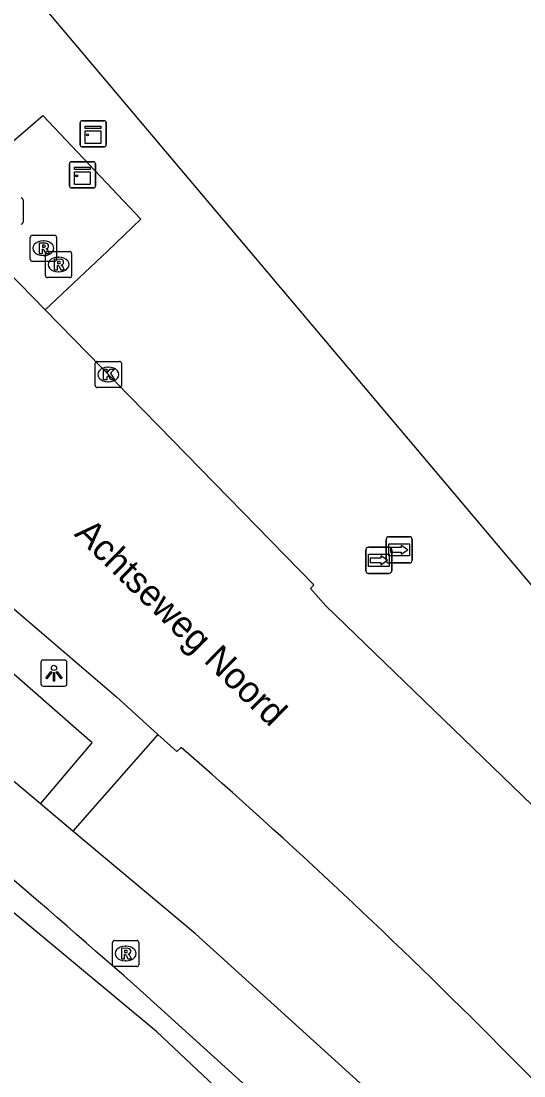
# Model space of a CAD drawing. Extents: x 156141 to 158132, y 385651 to 388399.
# Drawn here: x 156972.09 to 156991.3, y 387217.8 to 387258.09 of the extents above; entities that cross this region are included whole.
import ezdxf

# ---------------------------------------------------------------- set-up
doc = ezdxf.new("R2010")
doc.units = 0
for name, color, linetype in [('IMGEO_Berm_groen', 7, 'Continuous'), ('IMGEO_Fietspad_gesloten', 7, 'Continuous'), ('IMGEO_Groenvoorziening', 7, 'Continuous'), ('IMGEO_Kast', 7, 'Continuous'), ('IMGEO_Kolk', 7, 'Continuous'), ('IMGEO_Lichtpunt', 7, 'Continuous'), ('IMGEO_Openbare_ruimte_label', 7, 'Continuous'), ('IMGEO_Rijbaan_lokaal_gesloten', 7, 'Continuous'), ('IMGEO_Rioolput', 7, 'Continuous'), ('IMGEO_Voetpad_open', 7, 'Continuous'), ('IMGEO_Wegwijzer', 7, 'Continuous')]:
    doc.layers.add(name, color=color, linetype=linetype)

msp = doc.modelspace()

# ---------------------------------------------------------------- linework, layer by layer
at = {"layer": 'IMGEO_Berm_groen'}
msp.add_lwpolyline([(156998.572, 387199.353), (156996.546, 387201.334), (156995.449, 387202.366), (156977.276, 387219.476), (156965.736, 387229.067), (156962.253, 387231.604), (156952.456, 387238.618)], dxfattribs=at)
at = {"layer": 'IMGEO_Fietspad_gesloten'}
for points in [[(156972.832, 387228.183), (156955.969, 387242.336)], [(156974.062, 387227.151), (156972.832, 387228.183)], [(156987.769, 387215.052), (156978.748, 387223.218), (156974.062, 387227.151)], [(156976.749, 387220.974), (156985.703, 387212.862)]]:
    msp.add_lwpolyline(points, dxfattribs=at)
msp.add_arc((156677.951, 386882.692), 451.348, 48.54652, 50.50543, dxfattribs=at)
at = {"layer": 'IMGEO_Groenvoorziening'}
for points in [[(156997.381, 387280.263), (156997.335, 387280.22), (156972.874, 387258.731), (156991.615, 387236.498), (157008.894, 387219.22)], [(156971.51, 387253.257), (156972.917, 387254.49), (156976.669, 387250.523), (156975.389, 387249.304), (156973.004, 387247.06)]]:
    msp.add_lwpolyline(points, dxfattribs=at)
at = {"layer": 'IMGEO_Kast'}
for p, q in [((156974.344, 387253.362), (156974.344, 387254.203)), ((156974.344, 387254.203), (156974.344, 387253.362)), ((156974.419, 387254.287), (156975.26, 387254.287)), ((156975.26, 387254.287), (156974.419, 387254.287)), ((156975.344, 387254.212), (156975.344, 387253.371)), ((156975.344, 387253.371), (156975.344, 387254.212)), ((156975.269, 387253.287), (156974.428, 387253.287)), ((156974.428, 387253.287), (156975.269, 387253.287)), ((156973.933, 387251.792), (156973.933, 387252.633)), ((156973.933, 387252.633), (156973.933, 387251.792)), ((156974.008, 387252.717), (156974.849, 387252.717)), ((156974.849, 387252.717), (156974.008, 387252.717)), ((156974.933, 387252.642), (156974.933, 387251.801)), ((156974.933, 387251.801), (156974.933, 387252.642)), ((156974.858, 387251.717), (156974.017, 387251.717)), ((156974.017, 387251.717), (156974.858, 387251.717))]:
    msp.add_line(p, q, dxfattribs=at)
for points in [[(156974.539, 387254.077), (156975.139, 387254.077), (156975.139, 387253.992), (156974.539, 387253.992), (156974.539, 387254.077)], [(156974.539, 387253.902), (156975.139, 387253.902), (156975.139, 387253.413), (156974.539, 387253.413), (156974.539, 387253.902)], [(156974.128, 387252.507), (156974.728, 387252.507), (156974.728, 387252.422), (156974.128, 387252.422), (156974.128, 387252.507)], [(156974.128, 387252.332), (156974.728, 387252.332), (156974.728, 387251.843), (156974.128, 387251.843), (156974.128, 387252.332)]]:
    msp.add_lwpolyline(points, dxfattribs=at)
for centre in [(156974.623, 387253.751), (156974.212, 387252.181)]:
    msp.add_circle(centre, 0.0377, dxfattribs=at)
for centre, start, end in [((156974.422, 387254.209), 92.4484, 184.2845), ((156974.422, 387254.209), 92.4484, 184.2845), ((156975.266, 387254.209), 2.4484, 94.2845), ((156975.266, 387254.209), 2.4484, 94.2845), ((156974.422, 387253.365), 182.4484, 274.2845), ((156974.422, 387253.365), 182.4484, 274.2845), ((156975.266, 387253.365), 272.4484, 4.2845), ((156975.266, 387253.365), 272.4484, 4.2845), ((156974.011, 387252.639), 92.4484, 184.2845), ((156974.011, 387252.639), 92.4484, 184.2845), ((156974.855, 387252.639), 2.4484, 94.2845), ((156974.855, 387252.639), 2.4484, 94.2845), ((156974.011, 387251.795), 182.4484, 274.2845), ((156974.011, 387251.795), 182.4484, 274.2845), ((156974.855, 387251.795), 272.4484, 4.2845), ((156974.855, 387251.795), 272.4484, 4.2845)]:
    msp.add_arc(centre, 0.0779, start, end, dxfattribs=at)
at = {"layer": 'IMGEO_Kolk'}
for p, q in [((156974.919, 387244.165), (156974.919, 387245.017)), ((156974.994, 387245.091), (156975.846, 387245.091)), ((156975.407, 387244.871), (156975.432, 387244.871)), ((156975.92, 387245.017), (156975.92, 387244.165)), ((156975.846, 387244.091), (156974.994, 387244.091)), ((156975.43, 387244.311), (156975.405, 387244.311))]:
    msp.add_line(p, q, dxfattribs=at)
for points in [[(156974.919, 387244.165), (156974.919, 387245.017)], [(156974.994, 387245.091), (156975.846, 387245.091)], [(156975.92, 387245.017), (156975.92, 387244.165)], [(156975.24, 387244.791), (156975.363, 387244.791), (156975.363, 387244.64), (156975.493, 387244.791), (156975.657, 387244.791), (156975.511, 387244.64), (156975.664, 387244.391), (156975.512, 387244.391), (156975.427, 387244.555), (156975.363, 387244.488), (156975.363, 387244.391), (156975.24, 387244.391), (156975.24, 387244.791)], [(156975.846, 387244.091), (156974.994, 387244.091)]]:
    msp.add_lwpolyline(points, dxfattribs=at)
for centre, start, end in [((156974.996, 387245.015), 91.552, 178.448), ((156974.996, 387245.015), 91.552, 178.448), ((156975.844, 387245.015), 1.552, 88.448), ((156975.844, 387245.015), 1.552, 88.448), ((156974.996, 387244.167), 181.552, 268.448), ((156974.996, 387244.167), 181.552, 268.448), ((156975.844, 387244.167), 271.552, 358.448), ((156975.844, 387244.167), 271.552, 358.448)]:
    msp.add_arc(centre, 0.0765, start, end, dxfattribs=at)
for centre, major_axis, ratio, start_param, end_param in [((156975.406, 387244.591), (-0.387, 0.002), 0.722429, 4.712389, 7.853982), ((156975.431, 387244.591), (-0.39, 0.002), 0.717154, 1.570796, 4.712389)]:
    msp.add_ellipse(centre, major_axis=major_axis, ratio=ratio, start_param=start_param, end_param=end_param, dxfattribs=at)
at = {"layer": 'IMGEO_Lichtpunt'}
for p, q in [((156972.845, 387233.585), (156972.845, 387232.778)), ((156972.845, 387233.585), (156972.845, 387232.778)), ((156973.747, 387233.68), (156972.939, 387233.68)), ((156973.747, 387233.68), (156972.939, 387233.68)), ((156973.841, 387232.778), (156973.841, 387233.585)), ((156973.841, 387232.778), (156973.841, 387233.585)), ((156972.939, 387232.684), (156973.747, 387232.684)), ((156972.939, 387232.684), (156973.747, 387232.684))]:
    msp.add_line(p, q, dxfattribs=at)
for points in [[(156973.219, 387233.249), (156973.258, 387233.221), (156973.07, 387232.959), (156973.032, 387232.986), (156973.219, 387233.249)], [(156973.321, 387233.201), (156973.368, 387233.201), (156973.368, 387232.879), (156973.321, 387232.879), (156973.321, 387233.201)], [(156973.431, 387233.221), (156973.469, 387233.248), (156973.656, 387232.986), (156973.617, 387232.958), (156973.431, 387233.221)]]:
    msp.add_lwpolyline(points, dxfattribs=at)
msp.add_circle((156973.344, 387233.383), 0.0994, dxfattribs=at)
for centre, start, end in [((156972.939, 387233.585), 90, 180), ((156972.939, 387233.585), 90, 180), ((156973.747, 387233.585), 0, 90), ((156973.747, 387233.585), 0, 90), ((156972.939, 387232.778), 180, 270), ((156972.939, 387232.778), 180, 270), ((156973.747, 387232.778), 270, 0), ((156973.747, 387232.778), 270, 360)]:
    msp.add_arc(centre, 0.0946, start, end, dxfattribs=at)
at = {"layer": 'IMGEO_Rijbaan_lokaal_gesloten'}
for points in [[(156973.004, 387247.06), (156970.129, 387250), (156969.106, 387251.046)], [(157001.467, 387218.423), (157000, 387219.913), (156999.173, 387220.753), (156998.437, 387221.508), (156996.699, 387223.238), (156994.606, 387225.243), (156983.736, 387235.751), (156983.14, 387236.417), (156983.277, 387236.557), (156981.096, 387238.787), (156973.004, 387247.06)], [(156971.18, 387236.169), (156975.738, 387232.271), (156977.318, 387230.842)], [(156977.318, 387230.842), (156978.043, 387230.186), (156978.21, 387230.346)], [(156990.371, 387218.942), (157000, 387209.296), (157001.323, 387207.973)]]:
    msp.add_lwpolyline(points, dxfattribs=at)
msp.add_arc((156823.249, 387052.912), 235.576, 44.81211, 48.86775, dxfattribs=at)
at = {"layer": 'IMGEO_Rioolput'}
for p, q in [((156972.163, 387251.264), (156972.163, 387250.412)), ((156972.442, 387248.986), (156972.442, 387249.838)), ((156972.517, 387249.912), (156973.369, 387249.912)), ((156972.93, 387249.692), (156972.955, 387249.692)), ((156973.443, 387249.838), (156973.443, 387248.986)), ((156973.094, 387249.291), (156973.946, 387249.291)), ((156973.369, 387248.912), (156972.517, 387248.912)), ((156972.953, 387249.132), (156972.928, 387249.132)), ((156973.019, 387248.365), (156973.019, 387249.217)), ((156973.507, 387249.071), (156973.532, 387249.071)), ((156974.02, 387249.217), (156974.02, 387248.365)), ((156973.53, 387248.511), (156973.505, 387248.511)), ((156973.946, 387248.291), (156973.094, 387248.291)), ((156975.583, 387222.043), (156975.583, 387222.895)), ((156975.658, 387222.969), (156976.51, 387222.969)), ((156976.071, 387222.749), (156976.096, 387222.749)), ((156976.584, 387222.895), (156976.584, 387222.043)), ((156976.51, 387221.969), (156975.658, 387221.969)), ((156976.094, 387222.189), (156976.069, 387222.189))]:
    msp.add_line(p, q, dxfattribs=at)
for points in [[(156972.163, 387251.264), (156972.163, 387250.412)], [(156972.442, 387248.986), (156972.442, 387249.838)], [(156972.517, 387249.912), (156973.369, 387249.912)], [(156973.443, 387249.838), (156973.443, 387248.986)], [(156973.031, 387249.61), (156972.779, 387249.612), (156972.779, 387249.212)], [(156972.779, 387249.212), (156972.903, 387249.212), (156972.903, 387249.374), (156972.914, 387249.374)], [(156972.957, 387249.531), (156972.903, 387249.531), (156972.903, 387249.45)], [(156972.903, 387249.45), (156972.955, 387249.45)], [(156972.961, 387249.345), (156973.032, 387249.212), (156973.172, 387249.212), (156973.107, 387249.338)], [(156973.094, 387249.291), (156973.946, 387249.291)], [(156973.369, 387248.912), (156972.517, 387248.912)], [(156973.019, 387248.365), (156973.019, 387249.217)], [(156973.608, 387248.989), (156973.356, 387248.991), (156973.356, 387248.591)], [(156973.534, 387248.91), (156973.48, 387248.91), (156973.48, 387248.829)], [(156974.02, 387249.217), (156974.02, 387248.365)], [(156973.356, 387248.591), (156973.48, 387248.591), (156973.48, 387248.753), (156973.491, 387248.753)], [(156973.48, 387248.829), (156973.532, 387248.829)], [(156973.538, 387248.724), (156973.609, 387248.591), (156973.749, 387248.591), (156973.684, 387248.717)], [(156973.946, 387248.291), (156973.094, 387248.291)], [(156975.583, 387222.043), (156975.583, 387222.895)], [(156975.658, 387222.969), (156976.51, 387222.969)], [(156976.584, 387222.895), (156976.584, 387222.043)], [(156976.172, 387222.667), (156975.92, 387222.669), (156975.92, 387222.269)], [(156975.92, 387222.269), (156976.044, 387222.269), (156976.044, 387222.431), (156976.055, 387222.431)], [(156976.098, 387222.588), (156976.044, 387222.588), (156976.044, 387222.507)], [(156976.044, 387222.507), (156976.096, 387222.507)], [(156976.102, 387222.402), (156976.173, 387222.269), (156976.313, 387222.269), (156976.248, 387222.395)], [(156976.51, 387221.969), (156975.658, 387221.969)]]:
    msp.add_lwpolyline(points, dxfattribs=at)
for centre, radius, start, end in [((156972.087, 387251.262), 0.0765, 1.552, 88.448), ((156972.087, 387251.262), 0.0765, 1.552, 88.448), ((156972.087, 387250.414), 0.0765, 271.552, 358.448), ((156972.087, 387250.414), 0.0765, 271.552, 358.448), ((156972.519, 387249.836), 0.0765, 91.552, 178.448), ((156972.519, 387249.836), 0.0765, 91.552, 178.448), ((156973.367, 387249.836), 0.0765, 1.552, 88.448), ((156973.367, 387249.836), 0.0765, 1.552, 88.448), ((156972.913, 387249.321), 0.0533, 26.0293, 88.6989), ((156972.939, 387249.639), 0.19, 274.7715, 282.9687), ((156972.963, 387249.435), 0.0964, 77.0061, 93.1865), ((156972.977, 387249.492), 0.0378, 276.6634, 79.6772), ((156973.096, 387249.215), 0.0765, 91.552, 178.448), ((156973.096, 387249.215), 0.0765, 91.552, 178.448), ((156973.03, 387249.5), 0.109, 350.3612, 89.416), ((156973.028, 387249.5), 0.112, 277.5842, 350.9817), ((156973.012, 387249.285), 0.108, 29.5134, 73.7905), ((156973.944, 387249.215), 0.0765, 1.552, 88.448), ((156973.944, 387249.215), 0.0765, 1.552, 88.448), ((156972.519, 387248.988), 0.0765, 181.552, 268.448), ((156972.519, 387248.988), 0.0765, 181.552, 268.448), ((156973.367, 387248.988), 0.0765, 271.552, 358.448), ((156973.367, 387248.988), 0.0765, 271.552, 358.448), ((156973.54, 387248.814), 0.0964, 77.0061, 93.1865), ((156973.554, 387248.871), 0.0378, 276.6634, 79.6772), ((156973.607, 387248.879), 0.109, 350.3612, 89.416), ((156973.49, 387248.7), 0.0533, 26.0293, 88.6989), ((156973.516, 387249.018), 0.19, 274.7715, 282.9687), ((156973.605, 387248.879), 0.112, 277.5842, 350.9817), ((156973.589, 387248.664), 0.108, 29.5134, 73.7905), ((156973.096, 387248.367), 0.0765, 181.552, 268.448), ((156973.096, 387248.367), 0.0765, 181.552, 268.448), ((156973.944, 387248.367), 0.0765, 271.552, 358.448), ((156973.944, 387248.367), 0.0765, 271.552, 358.448), ((156975.66, 387222.893), 0.0765, 91.552, 178.448), ((156975.66, 387222.893), 0.0765, 91.552, 178.448), ((156976.508, 387222.893), 0.0765, 1.552, 88.448), ((156976.508, 387222.893), 0.0765, 1.552, 88.448), ((156976.054, 387222.378), 0.0533, 26.0293, 88.6989), ((156976.08, 387222.696), 0.19, 274.7715, 282.9687), ((156976.104, 387222.492), 0.0964, 77.0061, 93.1865), ((156976.118, 387222.549), 0.0378, 276.6634, 79.6772), ((156976.171, 387222.557), 0.109, 350.3612, 89.416), ((156976.169, 387222.557), 0.112, 277.5842, 350.9817), ((156976.153, 387222.342), 0.108, 29.5134, 73.7905), ((156975.66, 387222.045), 0.0765, 181.552, 268.448), ((156975.66, 387222.045), 0.0765, 181.552, 268.448), ((156976.508, 387222.045), 0.0765, 271.552, 358.448), ((156976.508, 387222.045), 0.0765, 271.552, 358.448)]:
    msp.add_arc(centre, radius, start, end, dxfattribs=at)
for centre, major_axis, ratio, start_param, end_param in [((156972.929, 387249.412), (-0.387, 0.002), 0.722429, 4.712389, 7.853982), ((156972.954, 387249.412), (-0.39, 0.002), 0.717154, 1.570796, 4.712389), ((156973.506, 387248.791), (-0.387, 0.002), 0.722429, 4.712389, 7.853982), ((156973.531, 387248.791), (-0.39, 0.002), 0.717154, 1.570796, 4.712389), ((156976.07, 387222.469), (-0.387, 0.002), 0.722429, 4.712389, 7.853982), ((156976.095, 387222.469), (-0.39, 0.002), 0.717154, 1.570796, 4.712389)]:
    msp.add_ellipse(centre, major_axis=major_axis, ratio=ratio, start_param=start_param, end_param=end_param, dxfattribs=at)
at = {"layer": 'IMGEO_Voetpad_open'}
for points in [[(156972.832, 387228.183), (156974.8, 387230.524), (156969.954, 387234.759), (156970.056, 387234.876), (156971.18, 387236.169)], [(156977.318, 387230.842), (156974.062, 387227.151)]]:
    msp.add_lwpolyline(points, dxfattribs=at)
at = {"layer": 'IMGEO_Wegwijzer'}
for p, q in [((156986.138, 387238.391), (156986.928, 387238.391)), ((156986.928, 387238.391), (156986.138, 387238.391)), ((156985.36, 387237.992), (156986.15, 387237.992)), ((156986.15, 387237.992), (156985.36, 387237.992)), ((156986.038, 387237.491), (156986.038, 387238.291)), ((156986.038, 387238.291), (156986.038, 387237.491)), ((156987.028, 387238.291), (156987.028, 387237.491)), ((156987.028, 387237.491), (156987.028, 387238.291)), ((156985.26, 387237.092), (156985.26, 387237.892)), ((156985.26, 387237.892), (156985.26, 387237.092)), ((156986.25, 387237.892), (156986.25, 387237.092)), ((156986.25, 387237.092), (156986.25, 387237.892)), ((156986.928, 387237.391), (156986.138, 387237.391)), ((156986.138, 387237.391), (156986.928, 387237.391)), ((156986.15, 387236.992), (156985.36, 387236.992)), ((156985.36, 387236.992), (156986.15, 387236.992))]:
    msp.add_line(p, q, dxfattribs=at)
for points in [[(156986.139, 387238.123), (156986.927, 387238.123), (156986.927, 387237.659), (156986.139, 387237.659), (156986.139, 387238.123)], [(156986.204, 387237.975), (156986.204, 387237.891), (156986.204, 387237.807), (156986.615, 387237.807), (156986.615, 387237.724), (156986.862, 387237.891), (156986.615, 387238.058), (156986.615, 387237.975), (156986.204, 387237.975)], [(156985.361, 387237.724), (156986.149, 387237.724), (156986.149, 387237.26), (156985.361, 387237.26), (156985.361, 387237.724)], [(156985.426, 387237.576), (156985.426, 387237.492), (156985.426, 387237.408), (156985.837, 387237.408), (156985.837, 387237.325), (156986.084, 387237.492), (156985.837, 387237.659), (156985.837, 387237.576), (156985.426, 387237.576)]]:
    msp.add_lwpolyline(points, dxfattribs=at)
for centre, start, end in [((156986.138, 387238.291), 90, 180), ((156986.138, 387238.291), 90, 180), ((156986.928, 387238.291), 0, 90), ((156986.928, 387238.291), 360, 90), ((156985.36, 387237.892), 90, 180), ((156985.36, 387237.892), 90, 180), ((156986.15, 387237.892), 0, 90), ((156986.15, 387237.892), 360, 90), ((156986.138, 387237.491), 180, 270), ((156986.138, 387237.491), 180, 270), ((156986.928, 387237.491), 270, 0), ((156986.928, 387237.491), 270, 0), ((156985.36, 387237.092), 180, 270), ((156985.36, 387237.092), 180, 270), ((156986.15, 387237.092), 270, 0), ((156986.15, 387237.092), 270, 0)]:
    msp.add_arc(centre, 0.1, start, end, dxfattribs=at)

# ---------------------------------------------------------------- texts
at = {"layer": 'IMGEO_Openbare_ruimte_label'}
msp.add_text('Achtseweg Noord', height=1, rotation=315.6483, dxfattribs=at).set_placement((156974.084, 387238.464))

doc.saveas('drawing.dxf')
